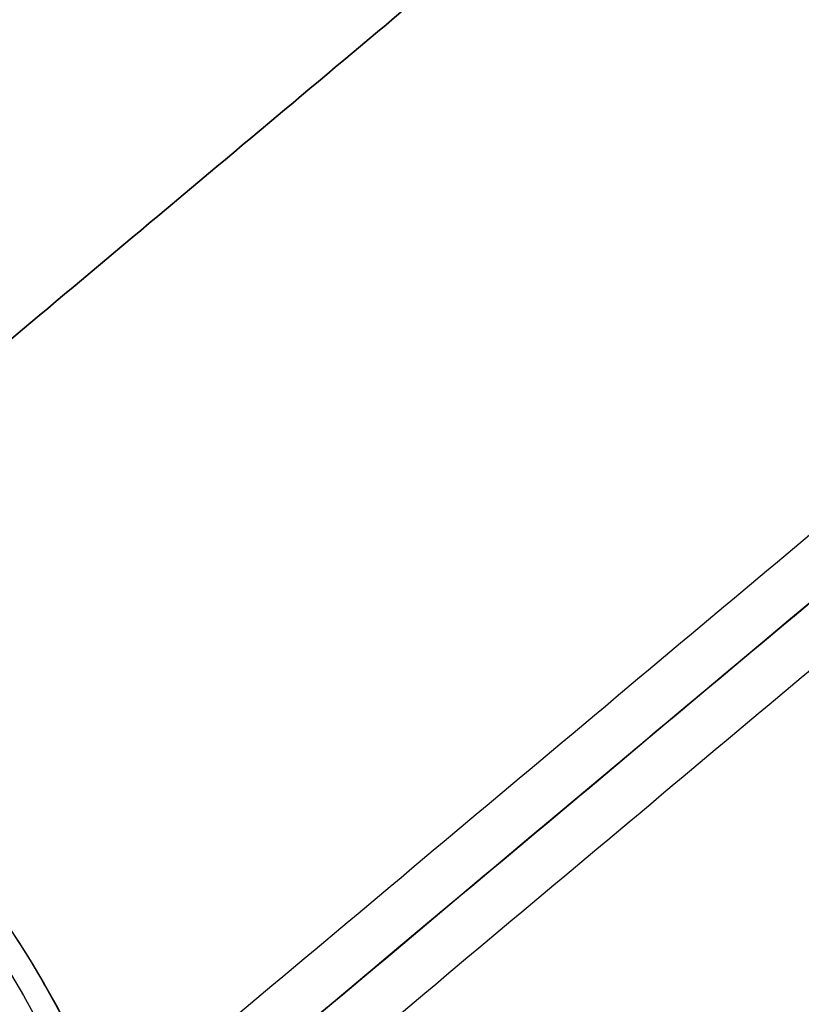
# Model space of a CAD drawing. Header units: millimetres. Extents: x -657 to 864, y -831 to 851.
# Tile 417 of 656: x 609 to 617, y -568 to -558. Entities that reach past the tile are written whole.
import ezdxf

# ---------------------------------------------------------------- set-up
doc = ezdxf.new("R2010")
doc.units = ezdxf.units.MM
doc.layers.add('Default', color=7, linetype='Continuous', true_color=0x000000)

msp = doc.modelspace()

# ---------------------------------------------------------------- linework, layer by layer
at = {"layer": 'Default', "color": 18, "true_color": 0x000000}
for centre, radius in [((599.981, -573.32, 742.461), 10.5), ((599.981, -573.32, 742.711), 10.25), ((599.981, -573.32, 742.961), 10)]:
    msp.add_circle(centre, radius, dxfattribs=at)
at = {"layer": 'Default', "color": 18, "true_color": 0x000000, "extrusion": (0, 0, -1)}
for centre, radius, start in [((-599.981, -573.32, -703.961), 10.5, 61.5125), ((-599.981, -573.32, -718.461), 10.5, 72.1595), ((-599.981, -573.32, -732.961), 10.5, 61.5125), ((-599.981, -573.32, -703.461), 10, 61.5125), ((-599.981, -573.32, -714.836), 8, 61.5125)]:
    msp.add_arc(centre, radius, start, 241.5125, dxfattribs=at)
at = {"layer": 'Default'}
for points in [[(634.869, -322.676, 34.04), (490.472, -443.839, 34.04), (346.076, -565.002, 34.04)], [(634.177, -323.414, 33.823), (490.546, -443.934, 33.823), (346.915, -564.455, 33.823)], [(842.781, -633.288, 16.074), (715.467, -481.562, 16.074), (588.153, -329.835, 16.074)], [(842.26, -632.81, 16.311), (715.397, -481.62, 16.311), (588.534, -330.431, 16.311)], [(734.061, -340.304, 73.164), (540.134, -503.029, 73.164), (346.207, -665.753, 73.164)], [(733.511, -340.857, 72.922), (540.179, -503.082, 72.922), (346.847, -665.307, 72.922)], [(749.713, -752.794, -11.841), (602.007, -576.765, -11.841), (454.301, -400.737, -11.841)], [(749.32, -752.327, -11.588), (602.007, -576.765, -11.588), (454.693, -401.204, -11.588)], [(469.952, -813.227, 73.164), (663.88, -650.502, 73.164), (857.807, -487.778, 73.164)], [(470.502, -812.674, 72.922), (663.834, -650.449, 72.922), (857.167, -488.224, 72.922)], [(361.233, -520.242, 16.074), (488.547, -671.969, 16.074), (615.861, -823.696, 16.074)], [(361.753, -520.721, 16.311), (488.617, -671.91, 16.311), (615.48, -823.1, 16.311)], [(551.979, -608.988, 89.597), (597.203, -571.041, 89.597), (642.427, -533.094, 89.597)], [(642.427, -533.094, 89.343), (597.203, -571.041, 89.343), (551.979, -608.988, 89.343)], [(551.979, -608.988, 89.47), (597.203, -571.041, 89.47), (642.427, -533.094, 89.47)], [(561.586, -620.437, 89.343), (606.81, -582.49, 89.343), (652.034, -544.543, 89.343)], [(652.034, -544.543, 89.597), (606.81, -582.49, 89.597), (561.586, -620.437, 89.597)], [(561.586, -620.437, 89.47), (606.81, -582.49, 89.47), (652.034, -544.543, 89.47)]]:
    msp.add_open_spline(points, degree=2, dxfattribs=at)
for points, knots in [([(812.669, -399.999, 89.698), (802.728, -408.341, 79.296), (772.356, -433.826, 50.656), (702.484, -492.455, 3.351), (640.49, -544.475, -11.841), (602.007, -576.765, -11.841)], [2.41548, 2.41548, 2.41548, 2.41548, 70.396144, 198.636056, 404.995527, 404.995527, 404.995527, 404.995527]), ([(812.115, -400.464, 89.444), (802.306, -408.694, 79.212), (772.084, -434.054, 50.758), (702.42, -492.509, 3.594), (640.465, -544.495, -11.588), (602.007, -576.765, -11.588)], [2.408267, 2.408267, 2.408267, 2.408267, 69.367076, 197.537893, 403.786179, 403.786179, 403.786179, 403.786179])]:
    msp.add_open_spline(points, degree=3, knots=knots, dxfattribs=at)
at = {"layer": 'Default', "color": 18, "true_color": 0x000000}
for points in [[(717.602, -479.06, 101.91), (660.099, -527.31, 130.725), (602.597, -575.561, 159.539)], [(603.111, -575.839, 160.097), (660.613, -527.589, 131.283), (718.115, -479.339, 102.469)], [(717.787, -479.614, 101.352), (660.285, -527.865, 130.167), (602.782, -576.115, 158.981)], [(718.3, -479.893, 101.91), (660.798, -528.143, 130.725), (603.296, -576.393, 159.539)]]:
    msp.add_open_spline(points, degree=2, dxfattribs=at)
msp.add_rational_spline([(594.972, -564.091, 737.961), (585.744, -569.1, 737.961), (590.752, -578.328, 737.961), (595.76, -587.557, 737.961), (604.989, -582.549, 737.961), (614.217, -577.541, 737.961), (609.209, -568.312, 737.961), (604.201, -559.083, 737.961), (594.972, -564.091, 737.961)], [1, 0.707106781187, 1, 0.707106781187, 1, 0.707106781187, 1, 0.707106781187, 1], degree=2, knots=[-32.986723, -32.986723, -32.986723, -16.493361, -16.493361, 0, 0, 16.493361, 16.493361, 32.986723, 32.986723, 32.986723], dxfattribs=at)

doc.saveas('drawing.dxf')
